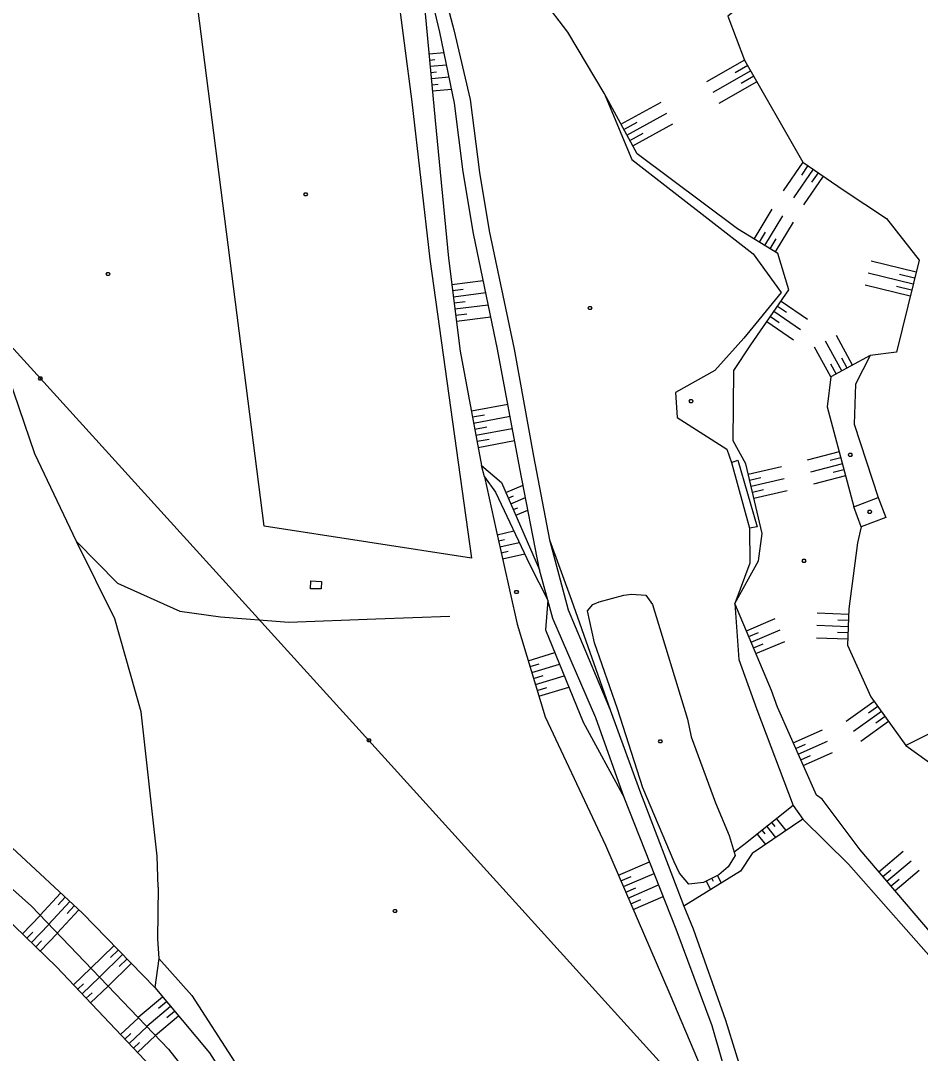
# Model space of a CAD drawing. Extents: x -664960 to -662754, y -993849 to -991145.
# Drawn here: x -663729.8 to -663555.7, y -993173.7 to -992973.8 of the extents above; entities that cross this region are included whole.
import ezdxf

# ---------------------------------------------------------------- set-up
doc = ezdxf.new("R2010")
doc.units = 0
for name, color, linetype in [('Vrstva 12', 7, 'Continuous'), ('Vrstva 13', 7, 'Continuous'), ('Vrstva 21', 7, 'Continuous'), ('Vrstva 27', 7, 'Continuous'), ('Vrstva 28', 7, 'Continuous'), ('Vrstva 37', 7, 'Continuous'), ('Vrstva 57', 7, 'Continuous'), ('Vrstva 63', 7, 'Continuous'), ('Vrstva 9', 7, 'Continuous')]:
    doc.layers.add(name, color=color, linetype=linetype)

msp = doc.modelspace()

# ---------------------------------------------------------------- linework, layer by layer
at = {"layer": 'Vrstva 12'}
msp.add_lwpolyline([(-663595.27, -993125.24), (-663592.67, -993131.56), (-663591.46, -993135.41), (-663592.86, -993137.59), (-663594.67, -993139.18), (-663597.6, -993140.66), (-663600.48, -993141), (-663602.28, -993138.86), (-663603.28, -993136.63), (-663609.36, -993122.32), (-663614.26, -993107.04), (-663618.69, -993094.21), (-663620.05, -993088.07), (-663619.03, -993086.84), (-663617.8, -993086.28), (-663613.04, -993085.02), (-663611.55, -993084.79), (-663608.78, -993085.03), (-663607.51, -993086.8), (-663600.73, -993109.03), (-663600.01, -993112.44), (-663595.27, -993125.24)], dxfattribs=at)
at = {"layer": 'Vrstva 13'}
for points in [[(-663674.427, -993007.1), (-663674.247, -993007.4), (-663674.427, -993007.7), (-663674.787, -993007.7), (-663674.967, -993007.4), (-663674.787, -993007.1), (-663674.427, -993007.1)], [(-663712.661, -993022.517), (-663712.481, -993022.817), (-663712.661, -993023.117), (-663713.021, -993023.117), (-663713.201, -993022.817), (-663713.021, -993022.517), (-663712.661, -993022.517)], [(-663619.421, -993029.093), (-663619.241, -993029.393), (-663619.421, -993029.693), (-663619.781, -993029.693), (-663619.961, -993029.393), (-663619.781, -993029.093), (-663619.421, -993029.093)], [(-663569.04, -993057.538), (-663568.86, -993057.838), (-663569.04, -993058.138), (-663569.4, -993058.138), (-663569.58, -993057.838), (-663569.4, -993057.538), (-663569.04, -993057.538)], [(-663577.97, -993078.063), (-663577.79, -993078.363), (-663577.97, -993078.663), (-663578.33, -993078.663), (-663578.51, -993078.363), (-663578.33, -993078.063), (-663577.97, -993078.063)], [(-663605.785, -993113.027), (-663605.605, -993113.327), (-663605.785, -993113.627), (-663606.145, -993113.627), (-663606.325, -993113.327), (-663606.145, -993113.027), (-663605.785, -993113.027)], [(-663657.16, -993145.855), (-663656.98, -993146.155), (-663657.16, -993146.455), (-663657.52, -993146.455), (-663657.7, -993146.155), (-663657.52, -993145.855), (-663657.16, -993145.855)]]:
    msp.add_lwpolyline(points, dxfattribs=at)
at = {"layer": 'Vrstva 21'}
for points in [[(-663592.18, -993059.34), (-663590.96, -993058.89), (-663587.2, -993071.77), (-663588.73, -993072.01)], [(-663567.12, -993071.76), (-663568.52, -993067.88), (-663563.79, -993066.08), (-663562.323, -993069.935), (-663567.12, -993071.76)]]:
    msp.add_lwpolyline(points, dxfattribs=at)
at = {"layer": 'Vrstva 27'}
for points in [[(-663650.42, -992958.43), (-663645.94, -992975.53), (-663642.79, -992989.02), (-663640.98, -993003.17), (-663639.1, -993014.45), (-663634.26, -993037.34), (-663630.54, -993058.07), (-663627.43, -993074.28), (-663623.78, -993087.82), (-663615.69, -993107.2), (-663609.99, -993122.74), (-663601.44, -993145.22), (-663599.6, -993149.65), (-663593.35, -993167.3), (-663587.34, -993186.69), (-663584.54, -993199.59), (-663581.7, -993212.88)], [(-663584.97, -993213.72), (-663586.94, -993204.16), (-663590.59, -993187.05), (-663595.92, -993168.41), (-663602.92, -993149.68), (-663612.95, -993124.19), (-663618.42, -993108.73), (-663626.74, -993089.52), (-663627.71, -993085.98), (-663629.33, -993080.09), (-663633.17, -993060.46), (-663637.46, -993037.4), (-663642.14, -993014.94), (-663644.11, -993003), (-663645.8, -992989.74), (-663648.63, -992975.97), (-663652.25, -992960.72)], [(-663702.99, -993155.35), (-663696.66, -993162.51), (-663688.32, -993175.43), (-663673.36, -993198.08), (-663668.33, -993214.64), (-663654.3, -993250.75), (-663636.39, -993287.63), (-663620.05, -993324.02), (-663608.744, -993345.89), (-663596.017, -993373.013), (-663587.878, -993391.664), (-663574.517, -993424.388)]]:
    msp.add_lwpolyline(points, dxfattribs=at)
at = {"layer": 'Vrstva 28'}
for p, q in [((-663673.58, -993082.24), (-663673.58, -993082.24)), ((-663673.64, -993083.75), (-663673.64, -993083.75)), ((-663673.64, -993083.75), (-663673.64, -993083.75))]:
    msp.add_line(p, q, dxfattribs=at)
for points in [[(-663673.64, -993083.75), (-663673.58, -993082.24), (-663671.56, -993082.33), (-663671.58, -993083.79), (-663673.64, -993083.75)], [(-663633.62, -993084.11), (-663633.44, -993084.41), (-663633.62, -993084.71), (-663633.98, -993084.71), (-663634.16, -993084.41), (-663633.98, -993084.11), (-663633.62, -993084.11)]]:
    msp.add_lwpolyline(points, dxfattribs=at)
at = {"layer": 'Vrstva 37'}
for points in [[(-663725.76, -993042.74), (-663725.58, -993043.04), (-663725.76, -993043.34), (-663726.12, -993043.34), (-663726.3, -993043.04), (-663726.12, -993042.74), (-663725.76, -993042.74)], [(-663662.18, -993112.83), (-663662, -993113.13), (-663662.18, -993113.43), (-663662.54, -993113.43), (-663662.72, -993113.13), (-663662.54, -993112.83), (-663662.18, -993112.83)]]:
    msp.add_lwpolyline(points, dxfattribs=at)
at = {"layer": 'Vrstva 57'}
msp.add_lwpolyline([(-663998.65, -992779.1), (-663970.58, -992774.57), (-663926.29, -992822.75), (-663869.96, -992884.99), (-663795.03, -992967.03), (-663725.94, -993043.04), (-663662.36, -993113.13), (-663592.02, -993190.94), (-663529.08, -993259.82), (-663458.89, -993337.24), (-663418.62, -993381.56)], dxfattribs=at)
at = {"layer": 'Vrstva 63'}
for p, q in [((-663650.72, -992980.197), (-663647.817, -992979.924)), ((-663650.608, -992981.391), (-663649.598, -992981.297)), ((-663650.496, -992982.586), (-663647.331, -992982.289)), ((-663589.65, -992981.4), (-663597, -992985.594)), ((-663589.055, -992982.442), (-663591.503, -992983.839)), ((-663650.383, -992983.781), (-663649.286, -992983.678)), ((-663588.461, -992983.484), (-663595.811, -992987.679)), ((-663587.866, -992984.527), (-663590.313, -992985.923)), ((-663650.271, -992984.976), (-663646.845, -992984.654)), ((-663650.159, -992986.17), (-663648.975, -992986.059)), ((-663587.271, -992985.569), (-663594.621, -992989.763)), ((-663650.047, -992987.365), (-663646.359, -992987.019)), ((-663613.594, -992993.791), (-663605.83, -992989.552)), ((-663612.443, -992995.898), (-663604.68, -992991.658)), ((-663613.019, -992994.845), (-663610.433, -992993.433)), ((-663611.293, -992998.004), (-663603.53, -992993.765)), ((-663611.868, -992996.951), (-663609.283, -992995.539)), ((-663578.38, -993001.15), (-663582.195, -993006.685)), ((-663576.404, -993002.512), (-663580.219, -993008.047)), ((-663577.392, -993001.831), (-663578.662, -993003.674)), ((-663574.428, -993003.874), (-663578.243, -993009.409)), ((-663575.416, -993003.193), (-663576.686, -993005.036)), ((-663587.804, -993016.037), (-663584.294, -993010.272)), ((-663585.754, -993017.285), (-663582.244, -993011.52)), ((-663583.704, -993018.533), (-663580.194, -993012.768)), ((-663586.779, -993016.661), (-663585.61, -993014.741)), ((-663584.729, -993017.909), (-663583.56, -993015.989)), ((-663556.472, -993022.467), (-663565.167, -993020.32)), ((-663646.321, -993024.825), (-663640.239, -993024.061)), ((-663557.048, -993024.797), (-663565.743, -993022.65)), ((-663556.76, -993023.632), (-663559.655, -993022.917)), ((-663646.172, -993026.015), (-663644.114, -993025.757)), ((-663646.022, -993027.206), (-663639.748, -993026.418)), ((-663557.623, -993027.127), (-663566.318, -993024.98)), ((-663557.335, -993025.962), (-663560.231, -993025.247)), ((-663645.872, -993028.397), (-663643.751, -993028.13)), ((-663582.609, -993028.06), (-663577.474, -993031.59)), ((-663645.723, -993029.587), (-663639.257, -993028.775)), ((-663645.573, -993030.778), (-663643.388, -993030.504)), ((-663583.969, -993030.037), (-663578.834, -993033.568)), ((-663583.289, -993029.048), (-663581.579, -993030.224)), ((-663645.424, -993031.969), (-663638.766, -993031.132)), ((-663585.328, -993032.015), (-663580.194, -993035.545)), ((-663584.648, -993031.026), (-663582.939, -993032.202)), ((-663570.872, -993041.593), (-663573.995, -993035.851)), ((-663568.763, -993040.447), (-663571.887, -993034.704)), ((-663572.98, -993042.74), (-663576.103, -993036.998)), ((-663571.926, -993042.167), (-663572.966, -993040.254)), ((-663569.818, -993041.02), (-663570.858, -993039.108)), ((-663642.535, -993049.316), (-663635.488, -993048)), ((-663642.315, -993050.496), (-663639.969, -993050.058)), ((-663642.095, -993051.675), (-663635.049, -993050.359)), ((-663641.874, -993052.855), (-663639.528, -993052.417)), ((-663641.654, -993054.035), (-663634.61, -993052.719)), ((-663641.434, -993055.214), (-663639.088, -993054.776)), ((-663641.213, -993056.394), (-663634.171, -993055.078)), ((-663571.362, -993057.232), (-663577.539, -993058.881)), ((-663571.053, -993058.391), (-663573.11, -993058.94)), ((-663640.01, -993062.07), (-663640.56, -993059.89)), ((-663640.56, -993059.89), (-663636.73, -993063.19)), ((-663592.18, -993059.34), (-663588.73, -993072.01)), ((-663588.951, -993061.561), (-663582.536, -993060.074)), ((-663570.743, -993059.551), (-663576.92, -993061.2)), ((-663640.01, -993062.07), (-663637.87, -993065.04)), ((-663588.68, -993062.73), (-663586.543, -993062.235)), ((-663588.409, -993063.899), (-663581.994, -993062.412)), ((-663570.124, -993061.87), (-663576.301, -993063.518)), ((-663570.434, -993060.71), (-663572.491, -993061.259)), ((-663636.73, -993063.19), (-663629.33, -993080.09)), ((-663635.872, -993065.149), (-663632.538, -993063.689)), ((-663588.138, -993065.068), (-663586.001, -993064.573)), ((-663635.391, -993066.248), (-663634.362, -993065.798)), ((-663634.909, -993067.348), (-663632.066, -993066.103)), ((-663587.867, -993066.237), (-663581.452, -993064.75)), ((-663634.428, -993068.447), (-663633.563, -993068.068)), ((-663633.947, -993069.546), (-663631.594, -993068.516)), ((-663637.568, -993073.299), (-663634.309, -993072.563)), ((-663637.304, -993074.469), (-663636.131, -993074.205)), ((-663637.04, -993075.64), (-663633.257, -993074.786)), ((-663636.775, -993076.81), (-663635.428, -993076.506)), ((-663636.511, -993077.981), (-663632.204, -993077.008)), ((-663569.538, -993088.719), (-663575.583, -993088.505)), ((-663589.319, -993091.886), (-663583.736, -993089.531)), ((-663569.58, -993089.918), (-663571.593, -993089.847)), ((-663588.853, -993092.992), (-663586.994, -993092.208)), ((-663588.387, -993094.097), (-663582.803, -993091.743)), ((-663569.623, -993091.117), (-663575.668, -993090.903)), ((-663569.665, -993092.316), (-663571.678, -993092.245)), ((-663587.92, -993095.203), (-663586.061, -993094.419)), ((-663587.454, -993096.309), (-663581.871, -993093.954)), ((-663569.708, -993093.516), (-663575.753, -993093.302)), ((-663631.528, -993097.693), (-663626.365, -993096.138)), ((-663631.182, -993098.842), (-663629.427, -993098.314)), ((-663630.836, -993099.991), (-663625.46, -993098.371)), ((-663630.489, -993101.14), (-663628.664, -993100.59)), ((-663630.143, -993102.289), (-663624.554, -993100.605)), ((-663629.797, -993103.438), (-663627.9, -993102.867)), ((-663629.451, -993104.587), (-663623.649, -993102.839)), ((-663564.584, -993105.57), (-663569.993, -993109.465)), ((-663563.882, -993106.544), (-663565.684, -993107.841)), ((-663563.181, -993107.518), (-663568.591, -993111.412)), ((-663562.48, -993108.492), (-663564.282, -993109.789)), ((-663561.779, -993109.466), (-663567.189, -993113.36)), ((-663580.25, -993113.587), (-663574.59, -993111.083)), ((-663579.765, -993114.684), (-663577.88, -993113.85)), ((-663579.279, -993115.782), (-663573.619, -993113.278)), ((-663578.794, -993116.879), (-663576.909, -993116.045)), ((-663578.309, -993117.976), (-663572.648, -993115.473)), ((-663583.456, -993128.323), (-663581.654, -993130.599)), ((-663586.279, -993130.557), (-663585.734, -993131.245)), ((-663585.338, -993129.813), (-663583.647, -993131.948)), ((-663584.397, -993129.068), (-663583.815, -993129.802)), ((-663587.22, -993131.302), (-663585.64, -993133.298)), ((-663563.659, -993138.577), (-663558.996, -993134.598)), ((-663562.102, -993140.403), (-663557.438, -993136.424)), ((-663614.071, -993139.245), (-663608.048, -993136.649)), ((-663562.88, -993139.49), (-663561.327, -993138.165)), ((-663560.544, -993142.229), (-663555.88, -993138.25)), ((-663613.596, -993140.347), (-663611.602, -993139.487)), ((-663613.121, -993141.449), (-663607.168, -993138.883)), ((-663597.068, -993140.391), (-663596.244, -993142.023)), ((-663595.997, -993139.85), (-663595.738, -993140.364)), ((-663594.926, -993139.309), (-663594.193, -993140.761)), ((-663561.323, -993141.316), (-663559.77, -993139.991)), ((-663612.646, -993142.551), (-663610.676, -993141.702)), ((-663612.172, -993143.653), (-663606.289, -993141.118)), ((-663722.015, -993142.691), (-663726.001, -993146.989)), ((-663720.256, -993144.323), (-663724.337, -993148.724)), ((-663721.135, -993143.507), (-663722.479, -993144.955)), ((-663611.697, -993144.755), (-663609.75, -993143.916)), ((-663611.222, -993145.857), (-663605.41, -993143.352)), ((-663718.496, -993145.955), (-663722.672, -993150.458)), ((-663719.376, -993145.139), (-663720.751, -993146.621)), ((-663729.406, -993150.585), (-663725.966, -993147.026)), ((-663728.543, -993151.419), (-663727.408, -993150.245)), ((-663727.68, -993152.253), (-663724.303, -993148.759)), ((-663725.954, -993153.921), (-663722.64, -993150.492)), ((-663726.817, -993153.087), (-663725.703, -993151.934)), ((-663711.697, -993152.891), (-663716.172, -993157.233)), ((-663710.861, -993153.752), (-663712.353, -993155.2)), ((-663710.026, -993154.613), (-663714.511, -993158.965)), ((-663708.355, -993156.336), (-663712.849, -993160.696)), ((-663709.19, -993155.475), (-663710.685, -993156.925)), ((-663719.52, -993160.446), (-663716.145, -993157.261)), ((-663718.697, -993161.319), (-663717.57, -993160.256)), ((-663717.873, -993162.191), (-663714.484, -993158.993)), ((-663717.049, -993163.064), (-663715.918, -993161.997)), ((-663716.226, -993163.937), (-663712.822, -993160.725)), ((-663702.289, -993162.84), (-663707.006, -993166.786)), ((-663701.519, -993163.761), (-663703.069, -993165.057)), ((-663700.749, -993164.681), (-663705.341, -993168.522)), ((-663699.21, -993166.522), (-663703.676, -993170.257)), ((-663699.98, -993165.602), (-663701.488, -993166.863)), ((-663710.417, -993170.091), (-663706.963, -993166.831)), ((-663708.77, -993171.837), (-663705.301, -993168.563)), ((-663709.593, -993170.964), (-663708.441, -993169.876)), ((-663707.122, -993173.582), (-663703.64, -993170.295)), ((-663707.946, -993172.709), (-663706.789, -993171.617))]:
    msp.add_line(p, q, dxfattribs=at)
for points in [[(-663703.12, -993141.55), (-663703.33, -993135.57), (-663706.44, -993107.61), (-663711.52, -993089.56), (-663718.92, -993074.62), (-663727.02, -993057.64), (-663732.05, -993042.86), (-663735.81, -993023.2), (-663737.53, -993007.67), (-663742.14, -992967.66), (-663747.72, -992923.84), (-663786.36, -992914.44), (-663794.6, -992912.25)], [(-663699.67, -992938.39), (-663701.65, -992921.73), (-663684.12, -992928.65), (-663661.19, -992943.69), (-663657.05, -992966.66), (-663654.03, -992989.45), (-663650.59, -993019.93), (-663642.5, -993077.85), (-663682.63, -993071.64), (-663699.67, -992938.39)], [(-663557.49, -992942.77), (-663562.89, -992949.08), (-663571.22, -992958.46), (-663577.92, -992960.88), (-663592.91, -992972.89), (-663589.65, -992981.4)], [(-663658.54, -992945.02), (-663656.45, -992950.72), (-663651.85, -992968.15), (-663649.51, -992993.09), (-663646.96, -993019.74), (-663644.7, -993037.73), (-663640.56, -993059.89)], [(-663528.28, -993190.19), (-663527.67, -993170.81), (-663548.24, -993156.65), (-663567.3, -993134.31), (-663574.62, -993124.52), (-663575.76, -993123.74), (-663583.3, -993106.69), (-663584.43, -993103.48), (-663591.54, -993086.62), (-663586.94, -993078.34), (-663586.28, -993073.08), (-663589.41, -993059.58), (-663591.86, -993055.15), (-663591.76, -993041.53), (-663588.44, -993036.54), (-663581.11, -993025.88), (-663583.2, -993018.84), (-663591.05, -993014.06), (-663610.46, -992999.53), (-663616.86, -992987.81), (-663623.87, -992975.97), (-663633.54, -992963.29)], [(-663589.65, -992981.4), (-663578.38, -993001.15), (-663570.56, -993006.54), (-663562.17, -993012.09), (-663555.9, -993020.15), (-663560.289, -993037.923), (-663565.35, -993038.59), (-663572.98, -993042.74), (-663573.68, -993048.55), (-663568.52, -993067.88)], [(-663616.86, -992987.81), (-663611.51, -993000.64), (-663587.97, -993018.92), (-663582.61, -993026.41), (-663589.83, -993035.24), (-663595.39, -993041.49), (-663603, -993045.73), (-663602.69, -993050.61), (-663593.11, -993056.72), (-663592.18, -993059.34)], [(-663565.35, -993038.59), (-663568.22, -993044.12), (-663568.46, -993051.88), (-663563.79, -993066.08)], [(-663599.83, -993047.14), (-663599.65, -993047.44), (-663599.83, -993047.74), (-663600.19, -993047.74), (-663600.37, -993047.44), (-663600.19, -993047.14), (-663599.83, -993047.14)], [(-663640.01, -993062.07), (-663637.76, -993072.45), (-663633.65, -993090.65), (-663628.26, -993108.54), (-663616.59, -993133.4), (-663604.14, -993162.29), (-663592.02, -993190.94), (-663586.94, -993204.16)], [(-663637.87, -993065.04), (-663631.2, -993079.13), (-663627.71, -993085.98)], [(-663588.73, -993072.01), (-663588.67, -993078.79), (-663591.54, -993086.62), (-663590.79, -993097.47), (-663587.28, -993107.16), (-663580.23, -993125.77), (-663578.42, -993128.41), (-663569.53, -993137.12), (-663550.67, -993158.56), (-663534, -993173.23), (-663531.62, -993184.53), (-663529.51, -993196.8), (-663524.27, -993210.22), (-663515.61, -993222.94), (-663503.03, -993237.27)], [(-663567.12, -993071.76), (-663567.81, -993074.85), (-663569.5, -993087.65), (-663569.75, -993094.71), (-663565.21, -993104.7), (-663558.45, -993114.09), (-663552.27, -993118.59), (-663547.96, -993125.45), (-663544.92, -993139.36), (-663539.64, -993147.19), (-663530.9, -993142.47), (-663509.15, -993166.96), (-663503.55, -993175.23), (-663501.36, -993184.63), (-663489.77, -993200.53), (-663484.02, -993206.52), (-663460.84, -993226.03), (-663453.96, -993246.94), (-663453.78, -993261.37), (-663437.09, -993283.52), (-663427.78, -993292.06), (-663412.1, -993308.96)], [(-663627.43, -993074.28), (-663623.16, -993085.96), (-663615.69, -993107.2)], [(-663718.92, -993074.62), (-663710.99, -993082.67), (-663698.97, -993088.08), (-663691.07, -993089.23), (-663677.85, -993090.26), (-663661.02, -993089.62), (-663646.71, -993089.06)], [(-663791.11, -993082), (-663781.39, -993089.74), (-663745.07, -993121.31), (-663717.8, -993146.6), (-663703.82, -993161.01), (-663693.24, -993173.66), (-663687.18, -993183.2), (-663677.59, -993199.75), (-663676.28, -993214.64), (-663685.13, -993205.28), (-663693.35, -993191.46), (-663701.15, -993179.91), (-663722.82, -993156.95), (-663743.11, -993137.34), (-663764.47, -993118.37), (-663783.62, -993100.76), (-663799.49, -993087.48)], [(-663795.014, -993085.068), (-663727.66, -993145.26), (-663701.14, -993172.9), (-663688.74, -993188.73), (-663676.28, -993214.64)], [(-663627.71, -993085.98), (-663628.16, -993091.71), (-663620.9, -993109.62), (-663612.95, -993124.19)], [(-663515.89, -993134.97), (-663534.18, -993101.89), (-663558.45, -993114.09)], [(-663580.23, -993125.77), (-663589.82, -993133.36), (-663591.659, -993134.778)], [(-663578.42, -993128.41), (-663588.17, -993135.01), (-663590.42, -993138.44), (-663601.44, -993145.22)], [(-663703.12, -993141.55), (-663703.27, -993151.57), (-663702.99, -993155.35), (-663703.82, -993161.01)]]:
    msp.add_lwpolyline(points, dxfattribs=at)
at = {"layer": 'Vrstva 9'}
msp.add_lwpolyline([(-663565.248, -993068.575), (-663565.068, -993068.875), (-663565.248, -993069.175), (-663565.608, -993069.175), (-663565.788, -993068.875), (-663565.608, -993068.575), (-663565.248, -993068.575)], dxfattribs=at)

doc.saveas('drawing.dxf')
